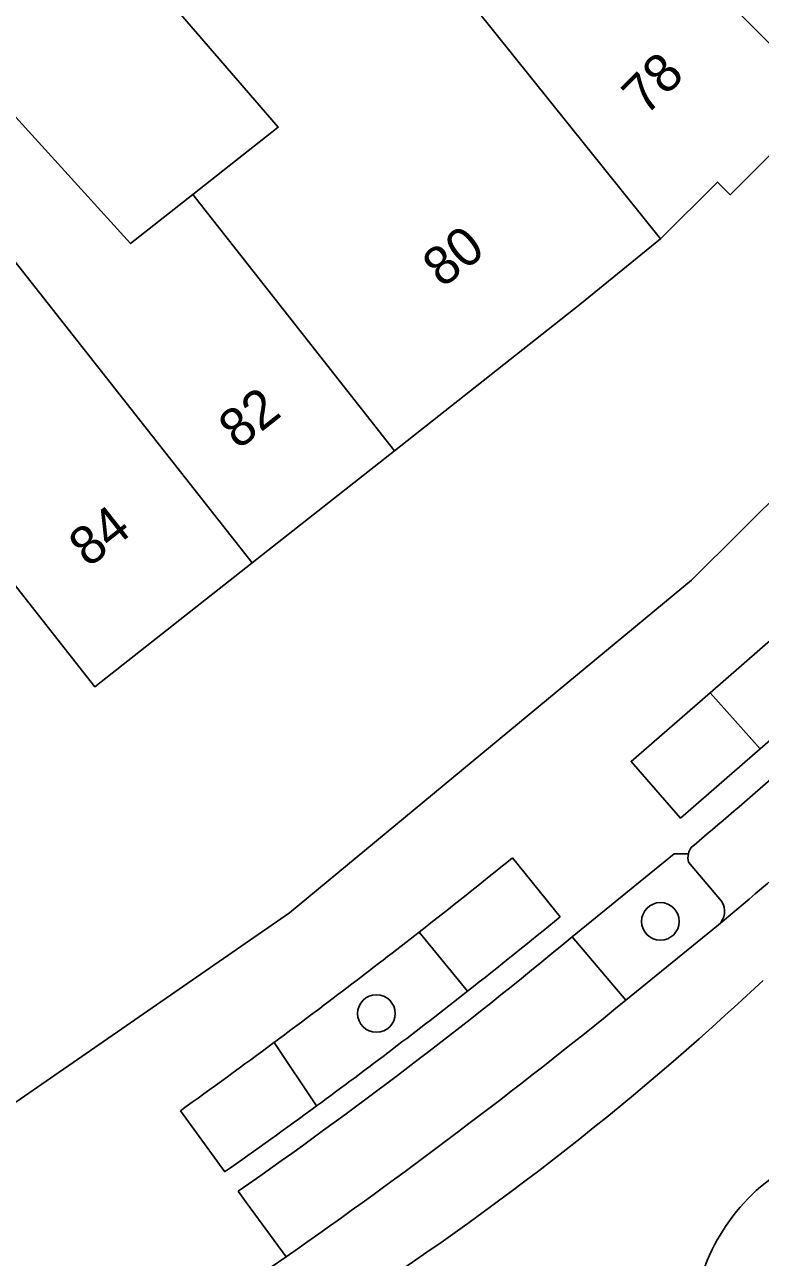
# Model space of a CAD drawing. Extents: x 161354 to 162026, y 386504 to 387460.
# Drawn here: x 161571.81 to 161590.96, y 386849.65 to 386881.71 of the extents above; entities that cross this region are included whole.
import ezdxf

# ---------------------------------------------------------------- set-up
doc = ezdxf.new("R2010")
doc.units = 0
for name, color, linetype in [('IMGEO_Boom', 7, 'Continuous'), ('IMGEO_Erf', 7, 'Continuous'), ('IMGEO_Groenvoorziening', 7, 'Continuous'), ('IMGEO_Pand', 7, 'Continuous'), ('IMGEO_Pand_nummerreeks', 7, 'Continuous'), ('IMGEO_Parkeervlak_open', 7, 'Continuous'), ('IMGEO_Rijbaan_lokaal_gesloten', 7, 'Continuous'), ('IMGEO_Rijbaan_lokaal_open', 7, 'Continuous'), ('IMGEO_Voetpad_open', 7, 'Continuous')]:
    doc.layers.add(name, color=color, linetype=linetype)

msp = doc.modelspace()

# ---------------------------------------------------------------- linework, layer by layer
at = {"layer": 'IMGEO_Boom'}
for centre in [(161588.355, 386858.386), (161580.966, 386855.989)]:
    msp.add_circle(centre, 0.489, dxfattribs=at)
at = {"layer": 'IMGEO_Erf'}
for points in [[(161570.883, 386880.064), (161574.571, 386876.016), (161576.188, 386877.289), (161578.412, 386879.041), (161575.101, 386882.883)], [(161595.299, 386882.438), (161593.751, 386880.892), (161593.429, 386881.214), (161592.318, 386880.105), (161591.463, 386879.252), (161591.803, 386878.912), (161590.175, 386877.286), (161589.845, 386877.616), (161588.362, 386876.136), (161586.26, 386874.428), (161581.436, 386870.628), (161577.731, 386867.711), (161573.638, 386864.487), (161570.544, 386868.415)], [(161569.609, 386852.318), (161578.702, 386858.612), (161589.161, 386867.257), (161596.783, 386874.819), (161601.088, 386879.5), (161603.425, 386882.36)]]:
    msp.add_lwpolyline(points, dxfattribs=at)
at = {"layer": 'IMGEO_Groenvoorziening'}
for points in [[(161591.352, 386865.81), (161589.649, 386864.332), (161590.952, 386862.874), (161592.659, 386864.358)], [(161589.649, 386864.332), (161587.592, 386862.547), (161588.881, 386861.074), (161590.952, 386862.874)]]:
    msp.add_lwpolyline(points, close=True, dxfattribs=at)
for points in [[(161585.75, 386858.508), (161584.509, 386860.035)], [(161589.084, 386860.143), (161588.717, 386860.139), (161586.06, 386857.981), (161587.459, 386856.334), (161589.865, 386858.296)], [(161589.944, 386858.911), (161589.086, 386859.924)], [(161583.337, 386856.57), (161582.079, 386858.107)], [(161582.079, 386858.107), (161583.337, 386856.57)], [(161578.302, 386855.235), (161579.409, 386853.586)], [(161579.409, 386853.586), (161578.302, 386855.235)], [(161575.867, 386853.459), (161576.215, 386852.978), (161577.018, 386851.868)]]:
    msp.add_lwpolyline(points, dxfattribs=at)
for centre, radius, start, end in [((161466.544, 387006.219), 187.844, 307.95595, 308.90211), ((161589.54, 386860.038), 0.468, 166.9784, 194.0681), ((161589.554, 386858.649), 0.47, 311.4451, 33.9152), ((161484.526, 386982.071), 159.732, 308.2146, 309.32475), ((161463.276, 387010.427), 193.172, 306.54536, 307.95276), ((161491.747, 386973.058), 148.183, 306.26929, 308.17671), ((161467.439, 387004.677), 186.073, 305.64162, 306.56966), ((161493.895, 386970.075), 144.507, 305.11461, 306.28198)]:
    msp.add_arc(centre, radius, start, end, dxfattribs=at)
at = {"layer": 'IMGEO_Pand'}
for points in [[(161588.4, 386890.544), (161587.794, 386891.147), (161584.729, 386888.087), (161585.333, 386887.482), (161585.12, 386887.27), (161592.318, 386880.105), (161593.429, 386881.214), (161593.751, 386880.892), (161595.299, 386882.438), (161594.967, 386882.771), (161595.588, 386883.391)], [(161585.12, 386887.27), (161585.333, 386887.482), (161584.729, 386888.087), (161584.465, 386888.352), (161582.369, 386886.259), (161581.264, 386887.739), (161581.178, 386887.855), (161581.057, 386888.016), (161579.741, 386886.883), (161588.362, 386876.136), (161589.845, 386877.616), (161590.175, 386877.286), (161591.803, 386878.912), (161591.463, 386879.252), (161592.318, 386880.105)], [(161579.741, 386886.883), (161575.941, 386883.607), (161575.101, 386882.883), (161578.412, 386879.041), (161576.188, 386877.289), (161581.436, 386870.628), (161586.26, 386874.428), (161588.362, 386876.136)], [(161577.731, 386867.711), (161581.436, 386870.628), (161576.188, 386877.289), (161574.571, 386876.016), (161570.883, 386880.064), (161569.1, 386882.328), (161567.317, 386880.924)], [(161567.317, 386880.924), (161564.927, 386879.042), (161570.569, 386872.485), (161568.575, 386870.915), (161570.544, 386868.415), (161573.638, 386864.487), (161577.731, 386867.711)]]:
    msp.add_lwpolyline(points, close=True, dxfattribs=at)
at = {"layer": 'IMGEO_Parkeervlak_open'}
for points in [[(161589.086, 386859.924), (161589.944, 386858.911)], [(161587.459, 386856.334), (161586.06, 386857.981)], [(161577.369, 386851.367), (161577.587, 386851.069), (161578.619, 386849.66)]]:
    msp.add_lwpolyline(points, dxfattribs=at)
for centre, radius, start, end in [((161483.231, 386986.143), 164.483, 310.08932, 312.11978), ((161502.254, 386963.483), 136.894, 309.79131, 312.5886), ((161589.554, 386860.035), 0.482, 145.8282, 167.0976), ((161589.54, 386860.038), 0.468, 166.9784, 194.0681), ((161589.554, 386858.649), 0.47, 311.4451, 33.9152), ((161502.286, 386959.046), 131.272, 304.88764, 309.65587), ((161490.646, 386975.375), 153.439, 304.9835, 309.12046)]:
    msp.add_arc(centre, radius, start, end, dxfattribs=at)
at = {"layer": 'IMGEO_Rijbaan_lokaal_gesloten'}
for points in [[(161589.865, 386858.296), (161587.459, 386856.334)], [(161578.619, 386849.66), (161574.129, 386846.599), (161575.172, 386845.007), (161577.974, 386846.882), (161579.649, 386848.034)]]:
    msp.add_lwpolyline(points, dxfattribs=at)
for centre, radius, start, end in [((161502.254, 386963.483), 136.894, 309.79131, 312.5886), ((161538.721, 386912.606), 76.45, 302.3682, 313.17373), ((161490.646, 386975.375), 153.439, 304.9835, 309.12046)]:
    msp.add_arc(centre, radius, start, end, dxfattribs=at)
at = {"layer": 'IMGEO_Rijbaan_lokaal_open'}
for centre, radius, start, end in [((161538.721, 386912.606), 76.45, 302.3682, 313.17373), ((161594.296, 386847.605), 5.112, 127.2648, 180.97)]:
    msp.add_arc(centre, radius, start, end, dxfattribs=at)
at = {"layer": 'IMGEO_Voetpad_open'}
for points in [[(161626.684, 386914.559), (161624.541, 386915.869), (161621.155, 386910.96), (161617.812, 386904.79), (161613.199, 386897.541), (161609.426, 386892.17), (161605.511, 386887.3), (161602.205, 386883.499), (161603.425, 386882.36), (161601.088, 386879.5), (161596.783, 386874.819), (161589.161, 386867.257), (161578.702, 386858.612), (161569.609, 386852.318), (161562.581, 386848.097), (161561.221, 386847.589), (161545.191, 386839.884), (161543.789, 386836.438), (161541.337, 386835.451), (161537.295, 386833.825), (161536.546, 386833.523), (161529.161, 386831.19), (161515.819, 386828.343), (161514.452, 386828.372)], [(161584.509, 386860.035), (161585.75, 386858.508)], [(161586.06, 386857.981), (161588.717, 386860.139), (161589.084, 386860.143)], [(161577.018, 386851.868), (161576.215, 386852.978), (161575.867, 386853.459)], [(161568.96, 386845.55), (161569.028, 386845.902), (161570.963, 386847.086), (161572.098, 386845.287), (161574.129, 386846.599), (161578.619, 386849.66), (161577.587, 386851.069), (161577.369, 386851.367)]]:
    msp.add_lwpolyline(points, dxfattribs=at)
msp.add_lwpolyline([(161591.352, 386865.81), (161592.659, 386864.358), (161590.952, 386862.874), (161588.881, 386861.074), (161587.592, 386862.547), (161589.649, 386864.332)], close=True, dxfattribs=at)
for centre, radius, start, end in [((161483.231, 386986.143), 164.483, 310.08932, 312.11978), ((161589.554, 386860.035), 0.482, 145.8282, 167.0976), ((161466.544, 387006.219), 187.844, 307.95595, 308.90211), ((161484.526, 386982.071), 159.732, 308.2146, 309.32475), ((161463.276, 387010.427), 193.172, 306.54536, 307.95276), ((161502.286, 386959.046), 131.272, 304.88764, 309.65587), ((161491.747, 386973.058), 148.183, 306.26929, 308.17671), ((161467.439, 387004.677), 186.073, 305.64162, 306.56966), ((161493.895, 386970.075), 144.507, 305.11461, 306.28198), ((161594.296, 386847.605), 5.112, 127.2648, 180.97)]:
    msp.add_arc(centre, radius, start, end, dxfattribs=at)

# ---------------------------------------------------------------- texts
at = {"layer": 'IMGEO_Pand_nummerreeks'}
for s, rotation, p in [('78', 45.0975, (161587.973, 386879.315)), ('80', 38.4913, (161582.685, 386874.842)), ('82', 38.2237, (161577.372, 386870.636)), ('84', 38.2237, (161573.475, 386867.567))]:
    msp.add_text(s, height=1, rotation=rotation, dxfattribs=at).set_placement(p)

doc.saveas('drawing.dxf')
